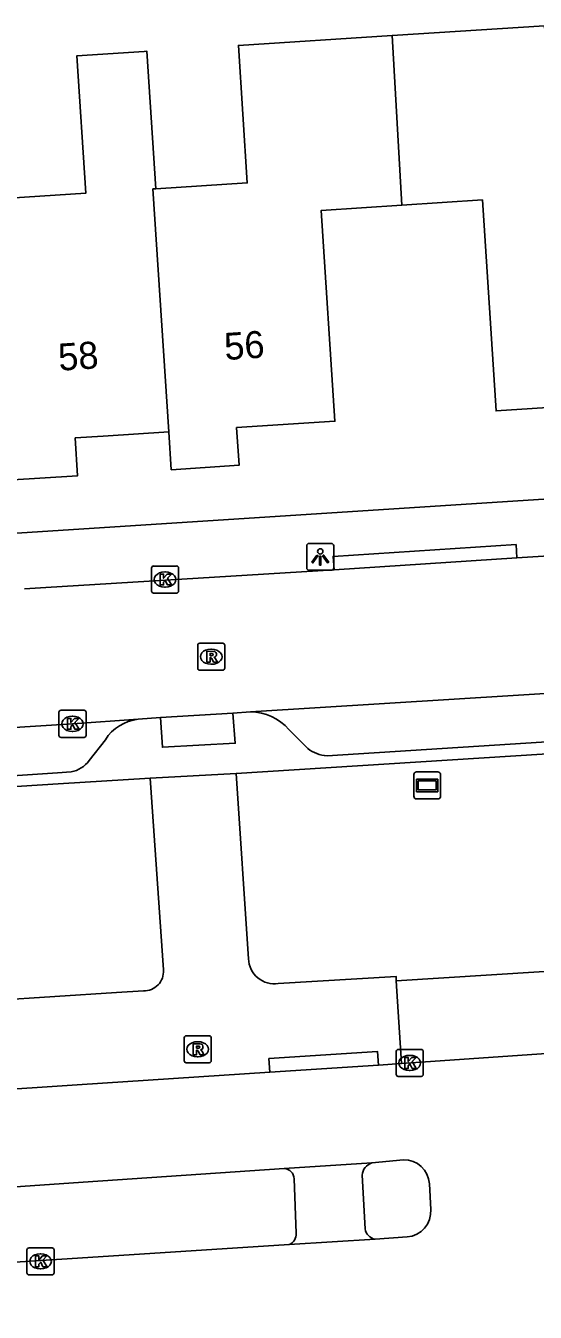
# Model space of a CAD drawing. Extents: x 159628 to 160723, y 388176 to 389416.
# Drawn here: x 160389.34 to 160408.21, y 388319.04 to 388366.65 of the extents above; entities that cross this region are included whole.
import ezdxf

# ---------------------------------------------------------------- set-up
doc = ezdxf.new("R2010")
doc.units = 0
for name, color, linetype in [('IMGEO_Groenvoorziening', 7, 'Continuous'), ('IMGEO_Kolk', 7, 'Continuous'), ('IMGEO_Lichtpunt', 7, 'Continuous'), ('IMGEO_Pand', 7, 'Continuous'), ('IMGEO_Pand_nummerreeks', 7, 'Continuous'), ('IMGEO_Rijbaan_lokaal_open', 7, 'Continuous'), ('IMGEO_Rijbaan_regionaal_gesloten', 7, 'Continuous'), ('IMGEO_Rioolput', 7, 'Continuous'), ('IMGEO_Verklikker', 7, 'Continuous'), ('IMGEO_Voetpad_open', 7, 'Continuous')]:
    doc.layers.add(name, color=color, linetype=linetype)

msp = doc.modelspace()

# ---------------------------------------------------------------- linework, layer by layer
at = {"layer": 'IMGEO_Groenvoorziening'}
msp.add_lwpolyline([(160441.302, 388333.713), (160403.067, 388331.305)], dxfattribs=at)
at = {"layer": 'IMGEO_Kolk'}
for p, q in [((160394.001, 388345.728), (160394.001, 388346.58)), ((160394.076, 388346.654), (160394.928, 388346.654)), ((160394.489, 388346.434), (160394.514, 388346.434)), ((160395.002, 388346.58), (160395.002, 388345.728)), ((160394.928, 388345.654), (160394.076, 388345.654)), ((160394.512, 388345.874), (160394.487, 388345.874)), ((160390.573, 388340.388), (160390.573, 388341.24)), ((160390.648, 388341.314), (160391.5, 388341.314)), ((160391.574, 388341.24), (160391.574, 388340.388)), ((160391.061, 388341.094), (160391.086, 388341.094)), ((160391.5, 388340.314), (160390.648, 388340.314)), ((160391.084, 388340.534), (160391.059, 388340.534)), ((160403.063, 388327.84), (160403.063, 388328.692)), ((160403.138, 388328.766), (160403.99, 388328.766)), ((160403.551, 388328.546), (160403.576, 388328.546)), ((160404.064, 388328.692), (160404.064, 388327.84)), ((160403.574, 388327.986), (160403.549, 388327.986)), ((160403.99, 388327.766), (160403.138, 388327.766)), ((160389.388, 388320.498), (160389.388, 388321.35)), ((160389.463, 388321.424), (160390.315, 388321.424)), ((160389.876, 388321.204), (160389.901, 388321.204)), ((160390.389, 388321.35), (160390.389, 388320.498)), ((160390.315, 388320.424), (160389.463, 388320.424)), ((160389.899, 388320.644), (160389.874, 388320.644))]:
    msp.add_line(p, q, dxfattribs=at)
for points in [[(160394.001, 388345.728), (160394.001, 388346.58)], [(160394.076, 388346.654), (160394.928, 388346.654)], [(160395.002, 388346.58), (160395.002, 388345.728)], [(160394.322, 388346.354), (160394.445, 388346.354), (160394.445, 388346.203), (160394.575, 388346.354), (160394.739, 388346.354), (160394.593, 388346.203), (160394.746, 388345.954), (160394.594, 388345.954), (160394.509, 388346.118), (160394.445, 388346.051), (160394.445, 388345.954), (160394.322, 388345.954), (160394.322, 388346.354)], [(160394.928, 388345.654), (160394.076, 388345.654)], [(160390.573, 388340.388), (160390.573, 388341.24)], [(160390.648, 388341.314), (160391.5, 388341.314)], [(160391.574, 388341.24), (160391.574, 388340.388)], [(160390.894, 388341.014), (160391.017, 388341.014), (160391.017, 388340.863), (160391.147, 388341.014), (160391.311, 388341.014), (160391.165, 388340.863), (160391.318, 388340.614), (160391.166, 388340.614), (160391.081, 388340.778), (160391.017, 388340.711), (160391.017, 388340.614), (160390.894, 388340.614), (160390.894, 388341.014)], [(160391.5, 388340.314), (160390.648, 388340.314)], [(160403.063, 388327.84), (160403.063, 388328.692)], [(160403.138, 388328.766), (160403.99, 388328.766)], [(160403.384, 388328.466), (160403.507, 388328.466), (160403.507, 388328.315), (160403.637, 388328.466), (160403.801, 388328.466), (160403.655, 388328.315), (160403.808, 388328.066), (160403.656, 388328.066), (160403.571, 388328.23), (160403.507, 388328.163), (160403.507, 388328.066), (160403.384, 388328.066), (160403.384, 388328.466)], [(160404.064, 388328.692), (160404.064, 388327.84)], [(160403.99, 388327.766), (160403.138, 388327.766)], [(160389.388, 388320.498), (160389.388, 388321.35)], [(160389.463, 388321.424), (160390.315, 388321.424)], [(160390.389, 388321.35), (160390.389, 388320.498)], [(160389.709, 388321.124), (160389.832, 388321.124), (160389.832, 388320.973), (160389.962, 388321.124), (160390.126, 388321.124), (160389.98, 388320.973), (160390.133, 388320.724), (160389.981, 388320.724), (160389.896, 388320.888), (160389.832, 388320.821), (160389.832, 388320.724), (160389.709, 388320.724), (160389.709, 388321.124)], [(160390.315, 388320.424), (160389.463, 388320.424)]]:
    msp.add_lwpolyline(points, dxfattribs=at)
for centre, start, end in [((160394.078, 388346.578), 91.552, 178.448), ((160394.078, 388346.578), 91.552, 178.448), ((160394.926, 388346.578), 1.552, 88.448), ((160394.926, 388346.578), 1.552, 88.448), ((160394.078, 388345.73), 181.552, 268.448), ((160394.078, 388345.73), 181.552, 268.448), ((160394.926, 388345.73), 271.552, 358.448), ((160394.926, 388345.73), 271.552, 358.448), ((160390.65, 388341.238), 91.552, 178.448), ((160390.65, 388341.238), 91.552, 178.448), ((160391.498, 388341.238), 1.552, 88.448), ((160391.498, 388341.238), 1.552, 88.448), ((160390.65, 388340.39), 181.552, 268.448), ((160390.65, 388340.39), 181.552, 268.448), ((160391.498, 388340.39), 271.552, 358.448), ((160391.498, 388340.39), 271.552, 358.448), ((160403.14, 388328.69), 91.552, 178.448), ((160403.14, 388328.69), 91.552, 178.448), ((160403.988, 388328.69), 1.552, 88.448), ((160403.988, 388328.69), 1.552, 88.448), ((160403.14, 388327.842), 181.552, 268.448), ((160403.14, 388327.842), 181.552, 268.448), ((160403.988, 388327.842), 271.552, 358.448), ((160403.988, 388327.842), 271.552, 358.448), ((160389.465, 388321.348), 91.552, 178.448), ((160389.465, 388321.348), 91.552, 178.448), ((160390.313, 388321.348), 1.552, 88.448), ((160390.313, 388321.348), 1.552, 88.448), ((160389.465, 388320.5), 181.552, 268.448), ((160389.465, 388320.5), 181.552, 268.448), ((160390.313, 388320.5), 271.552, 358.448), ((160390.313, 388320.5), 271.552, 358.448)]:
    msp.add_arc(centre, 0.0765, start, end, dxfattribs=at)
for centre, major_axis, ratio, start_param, end_param in [((160394.488, 388346.154), (-0.387, 0.002), 0.722429, 4.712389, 7.853982), ((160394.513, 388346.154), (-0.39, 0.002), 0.717154, 1.570796, 4.712389), ((160391.06, 388340.814), (-0.387, 0.002), 0.722429, 4.712389, 7.853982), ((160391.085, 388340.814), (-0.39, 0.002), 0.717154, 1.570796, 4.712389), ((160403.55, 388328.266), (-0.387, 0.002), 0.722429, 4.712389, 7.853982), ((160403.575, 388328.266), (-0.39, 0.002), 0.717154, 1.570796, 4.712389), ((160389.875, 388320.924), (-0.387, 0.002), 0.722429, 4.712389, 7.853982), ((160389.9, 388320.924), (-0.39, 0.002), 0.717154, 1.570796, 4.712389)]:
    msp.add_ellipse(centre, major_axis=major_axis, ratio=ratio, start_param=start_param, end_param=end_param, dxfattribs=at)
at = {"layer": 'IMGEO_Lichtpunt'}
for p, q in [((160399.751, 388347.397), (160399.751, 388346.59)), ((160399.751, 388347.397), (160399.751, 388346.59)), ((160400.653, 388347.492), (160399.845, 388347.492)), ((160400.653, 388347.492), (160399.845, 388347.492)), ((160400.747, 388346.59), (160400.747, 388347.397)), ((160400.747, 388346.59), (160400.747, 388347.397)), ((160399.845, 388346.496), (160400.653, 388346.496)), ((160399.845, 388346.496), (160400.653, 388346.496))]:
    msp.add_line(p, q, dxfattribs=at)
for points in [[(160400.125, 388347.061), (160400.164, 388347.033), (160399.976, 388346.771), (160399.938, 388346.798), (160400.125, 388347.061)], [(160400.227, 388347.013), (160400.274, 388347.013), (160400.274, 388346.691), (160400.227, 388346.691), (160400.227, 388347.013)], [(160400.337, 388347.033), (160400.375, 388347.06), (160400.562, 388346.798), (160400.523, 388346.77), (160400.337, 388347.033)]]:
    msp.add_lwpolyline(points, dxfattribs=at)
msp.add_circle((160400.25, 388347.195), 0.0994, dxfattribs=at)
for centre, start, end in [((160399.845, 388347.397), 90, 180), ((160399.845, 388347.397), 90, 180), ((160400.653, 388347.397), 0, 90), ((160400.653, 388347.397), 0, 90), ((160399.845, 388346.59), 180, 270), ((160399.845, 388346.59), 180, 270), ((160400.653, 388346.59), 270, 0), ((160400.653, 388346.59), 270, 360)]:
    msp.add_arc(centre, 0.0946, start, end, dxfattribs=at)
at = {"layer": 'IMGEO_Pand'}
for points in [[(160412.269, 388361.777), (160408.877, 388361.559), (160408.549, 388366.646), (160402.918, 388366.284)], [(160402.918, 388366.284), (160397.219, 388365.917), (160397.548, 388360.83), (160395.852, 388360.721), (160394.156, 388360.612)], [(160403.27, 388360.006), (160402.918, 388366.284)], [(160394.156, 388360.612), (160393.828, 388365.7), (160393.723, 388365.693), (160391.236, 388365.534), (160391.564, 388360.446), (160384.92, 388360.019)], [(160394.156, 388360.612), (160394.054, 388360.605), (160394.638, 388351.615)], [(160394.638, 388351.615), (160394.729, 388350.218), (160397.242, 388350.38), (160397.152, 388351.775), (160400.79, 388352.01), (160400.286, 388359.815), (160403.27, 388360.006)], [(160403.27, 388360.006), (160406.256, 388360.198), (160406.76, 388352.394), (160410.388, 388352.627), (160410.477, 388351.23), (160413.068, 388351.399), (160412.977, 388352.798)], [(160385.326, 388353.639), (160388.317, 388353.831), (160388.484, 388351.219), (160388.672, 388349.828), (160391.263, 388349.996), (160391.174, 388351.392), (160392.208, 388351.459), (160394.638, 388351.615)]]:
    msp.add_lwpolyline(points, dxfattribs=at)
at = {"layer": 'IMGEO_Rijbaan_lokaal_open'}
for points in [[(160418.998, 388347.671), (160407.535, 388346.951)], [(160407.535, 388346.951), (160400.759, 388346.511)], [(160400.759, 388346.511), (160390.09, 388345.858), (160389.293, 388345.809)], [(160397.667, 388341.259), (160412.561, 388342.181), (160432.068, 388343.36), (160439.893, 388343.883)], [(160394.33, 388341.044), (160397.011, 388341.212)], [(160397.011, 388341.212), (160397.667, 388341.259)], [(160275.549, 388333.506), (160277.03, 388333.628), (160295.034, 388334.739), (160313.523, 388335.939), (160333.018, 388337.172), (160354.162, 388338.48), (160373.652, 388339.721), (160391.07, 388340.815), (160393.502, 388340.981)], [(160393.502, 388340.981), (160394.33, 388341.044)]]:
    msp.add_lwpolyline(points, dxfattribs=at)
at = {"layer": 'IMGEO_Rijbaan_regionaal_gesloten'}
for points in [[(160501.552, 388334.526), (160482.533, 388333.323), (160431.58, 388330.029), (160416.129, 388329.131), (160403.258, 388328.243)], [(160398.382, 388327.927), (160391.245, 388327.456), (160384.175, 388326.99)], [(160402.405, 388328.188), (160398.382, 388327.927)], [(160403.258, 388328.243), (160402.405, 388328.188)], [(160398.911, 388324.364), (160402.159, 388324.567)], [(160402.159, 388324.567), (160403.327, 388324.679)], [(160383.951, 388323.341), (160391.472, 388323.855), (160398.911, 388324.364)], [(160404.29, 388323.795), (160404.344, 388322.846)], [(160402.282, 388321.74), (160399.101, 388321.546)], [(160403.464, 388321.828), (160402.282, 388321.74)], [(160399.101, 388321.546), (160391.647, 388321.068), (160360.066, 388319.04)]]:
    msp.add_lwpolyline(points, dxfattribs=at)
for centre, radius, start, end in [((160403.358, 388323.746), 0.933, 2.9809, 91.9174), ((160403.388, 388322.783), 0.959, 274.5752, 3.7419)]:
    msp.add_arc(centre, radius, start, end, dxfattribs=at)
at = {"layer": 'IMGEO_Rioolput'}
for p, q in [((160395.71, 388342.872), (160395.71, 388343.724)), ((160395.785, 388343.798), (160396.637, 388343.798)), ((160396.198, 388343.578), (160396.223, 388343.578)), ((160396.711, 388343.724), (160396.711, 388342.872)), ((160396.637, 388342.798), (160395.785, 388342.798)), ((160396.221, 388343.018), (160396.196, 388343.018)), ((160395.211, 388328.346), (160395.211, 388329.198)), ((160395.286, 388329.272), (160396.138, 388329.272)), ((160395.699, 388329.052), (160395.724, 388329.052)), ((160396.212, 388329.198), (160396.212, 388328.346)), ((160395.722, 388328.492), (160395.697, 388328.492)), ((160396.138, 388328.272), (160395.286, 388328.272))]:
    msp.add_line(p, q, dxfattribs=at)
for points in [[(160395.71, 388342.872), (160395.71, 388343.724)], [(160395.785, 388343.798), (160396.637, 388343.798)], [(160396.711, 388343.724), (160396.711, 388342.872)], [(160396.299, 388343.496), (160396.047, 388343.498), (160396.047, 388343.098)], [(160396.047, 388343.098), (160396.171, 388343.098), (160396.171, 388343.26), (160396.182, 388343.26)], [(160396.225, 388343.417), (160396.171, 388343.417), (160396.171, 388343.336)], [(160396.171, 388343.336), (160396.223, 388343.336)], [(160396.229, 388343.231), (160396.3, 388343.098), (160396.44, 388343.098), (160396.375, 388343.224)], [(160396.637, 388342.798), (160395.785, 388342.798)], [(160395.211, 388328.346), (160395.211, 388329.198)], [(160395.286, 388329.272), (160396.138, 388329.272)], [(160395.8, 388328.97), (160395.548, 388328.972), (160395.548, 388328.572)], [(160395.726, 388328.891), (160395.672, 388328.891), (160395.672, 388328.81)], [(160395.672, 388328.81), (160395.724, 388328.81)], [(160396.212, 388329.198), (160396.212, 388328.346)], [(160395.548, 388328.572), (160395.672, 388328.572), (160395.672, 388328.734), (160395.683, 388328.734)], [(160395.73, 388328.705), (160395.801, 388328.572), (160395.941, 388328.572), (160395.876, 388328.698)], [(160396.138, 388328.272), (160395.286, 388328.272)]]:
    msp.add_lwpolyline(points, dxfattribs=at)
for centre, radius, start, end in [((160395.787, 388343.722), 0.0765, 91.552, 178.448), ((160395.787, 388343.722), 0.0765, 91.552, 178.448), ((160396.635, 388343.722), 0.0765, 1.552, 88.448), ((160396.635, 388343.722), 0.0765, 1.552, 88.448), ((160396.181, 388343.207), 0.0533, 26.0293, 88.6989), ((160396.207, 388343.525), 0.19, 274.7715, 282.9687), ((160396.231, 388343.321), 0.0964, 77.0061, 93.1865), ((160396.245, 388343.378), 0.0378, 276.6634, 79.6772), ((160396.298, 388343.386), 0.109, 350.3612, 89.416), ((160396.296, 388343.386), 0.112, 277.5842, 350.9817), ((160396.28, 388343.171), 0.108, 29.5134, 73.7905), ((160395.787, 388342.874), 0.0765, 181.552, 268.448), ((160395.787, 388342.874), 0.0765, 181.552, 268.448), ((160396.635, 388342.874), 0.0765, 271.552, 358.448), ((160396.635, 388342.874), 0.0765, 271.552, 358.448), ((160395.288, 388329.196), 0.0765, 91.552, 178.448), ((160395.288, 388329.196), 0.0765, 91.552, 178.448), ((160395.708, 388328.999), 0.19, 274.7715, 282.9687), ((160395.732, 388328.795), 0.0964, 77.0061, 93.1865), ((160395.746, 388328.852), 0.0378, 276.6634, 79.6772), ((160395.799, 388328.86), 0.109, 350.3612, 89.416), ((160395.797, 388328.86), 0.112, 277.5842, 350.9817), ((160396.136, 388329.196), 0.0765, 1.552, 88.448), ((160396.136, 388329.196), 0.0765, 1.552, 88.448), ((160395.288, 388328.348), 0.0765, 181.552, 268.448), ((160395.288, 388328.348), 0.0765, 181.552, 268.448), ((160395.682, 388328.681), 0.0533, 26.0293, 88.6989), ((160395.781, 388328.645), 0.108, 29.5134, 73.7905), ((160396.136, 388328.348), 0.0765, 271.552, 358.448), ((160396.136, 388328.348), 0.0765, 271.552, 358.448)]:
    msp.add_arc(centre, radius, start, end, dxfattribs=at)
for centre, major_axis, ratio, start_param, end_param in [((160396.197, 388343.298), (-0.387, 0.002), 0.722429, 4.712389, 7.853982), ((160396.222, 388343.298), (-0.39, 0.002), 0.717154, 1.570796, 4.712389), ((160395.698, 388328.772), (-0.387, 0.002), 0.722429, 4.712389, 7.853982), ((160395.723, 388328.772), (-0.39, 0.002), 0.717154, 1.570796, 4.712389)]:
    msp.add_ellipse(centre, major_axis=major_axis, ratio=ratio, start_param=start_param, end_param=end_param, dxfattribs=at)
at = {"layer": 'IMGEO_Verklikker'}
for p, q in [((160403.715, 388338.134), (160403.715, 388338.934)), ((160403.715, 388338.934), (160403.715, 388338.134)), ((160403.815, 388339.034), (160404.605, 388339.034)), ((160404.605, 388339.034), (160403.815, 388339.034)), ((160404.705, 388338.934), (160404.705, 388338.134)), ((160404.705, 388338.134), (160404.705, 388338.934)), ((160404.605, 388338.034), (160403.815, 388338.034)), ((160403.815, 388338.034), (160404.605, 388338.034))]:
    msp.add_line(p, q, dxfattribs=at)
for points in [[(160403.816, 388338.766), (160404.604, 388338.766), (160404.604, 388338.302), (160403.816, 388338.302), (160403.816, 388338.766)], [(160403.881, 388338.701), (160403.881, 388338.367), (160404.539, 388338.367), (160404.539, 388338.701), (160403.881, 388338.701)]]:
    msp.add_lwpolyline(points, dxfattribs=at)
for centre, start, end in [((160403.815, 388338.934), 90, 180), ((160403.815, 388338.934), 90, 180), ((160404.605, 388338.934), 0, 90), ((160404.605, 388338.934), 360, 90), ((160403.815, 388338.134), 180, 270), ((160403.815, 388338.134), 180, 270), ((160404.605, 388338.134), 270, 0), ((160404.605, 388338.134), 270, 0)]:
    msp.add_arc(centre, 0.1, start, end, dxfattribs=at)
at = {"layer": 'IMGEO_Voetpad_open'}
for points in [[(160437.814, 388351.02), (160389.96, 388347.928), (160349.131, 388345.29)], [(160400.759, 388346.511), (160400.727, 388347.009), (160407.503, 388347.449), (160407.535, 388346.951)], [(160397.13, 388338.982), (160437.971, 388341.554), (160439.719, 388343.519), (160451.214, 388344.256), (160452.877, 388342.587), (160489.377, 388344.926)], [(160437.492, 388341.985), (160400.5, 388339.628)], [(160397.011, 388341.212), (160397.099, 388340.097), (160394.401, 388339.95), (160394.33, 388341.044)], [(160399.786, 388339.9), (160399.092, 388340.61)], [(160392.291, 388340.228), (160391.688, 388339.454)], [(160391.029, 388339.034), (160390.519, 388339), (160309.462, 388333.599), (160278.438, 388331.908)], [(160393.947, 388338.809), (160390.545, 388338.593), (160278.645, 388331.479)], [(160397.13, 388338.982), (160393.947, 388338.809)], [(160394.441, 388331.706), (160393.947, 388338.809)], [(160397.594, 388332.119), (160397.13, 388338.982)], [(160403.067, 388331.305), (160403.057, 388331.467), (160398.695, 388331.202)], [(160403.258, 388328.243), (160403.067, 388331.305)], [(160355.817, 388326.885), (160355.756, 388327.455), (160355.559, 388329.272), (160355.899, 388329.309), (160371.306, 388331.042), (160378.988, 388329.988), (160392.7, 388330.877), (160393.698, 388330.938)], [(160398.382, 388327.927), (160398.351, 388328.428), (160402.374, 388328.686), (160402.405, 388328.188)], [(160401.908, 388322.131), (160401.804, 388324.112)], [(160399.285, 388323.979), (160399.354, 388321.963)]]:
    msp.add_lwpolyline(points, dxfattribs=at)
for centre, radius, start, end in [((160397.63, 388339.289), 1.97, 42.1028, 88.9245), ((160393.683, 388339.34), 1.651, 96.2851, 147.4616), ((160400.592, 388340.941), 1.317, 232.2766, 266.0145), ((160390.813, 388340.099), 1.087, 281.4389, 323.5822), ((160393.733, 388331.647), 0.71, 267.1408, 4.755), ((160398.547, 388332.144), 0.953, 181.4732, 278.9464), ((160402.321, 388324.074), 0.519, 108.2247, 175.8512), ((160398.882, 388323.961), 0.404, 2.4948, 85.8446), ((160398.955, 388321.92), 0.401, 291.3343, 6.1741), ((160402.372, 388322.2), 0.469, 188.4836, 258.9704)]:
    msp.add_arc(centre, radius, start, end, dxfattribs=at)

# ---------------------------------------------------------------- texts
at = {"layer": 'IMGEO_Pand_nummerreeks'}
for s, p in [('56', (160396.727, 388354.274)), ('58', (160390.577, 388353.879))]:
    msp.add_text(s, height=1, rotation=3.6784, dxfattribs=at).set_placement(p)

doc.saveas('drawing.dxf')
